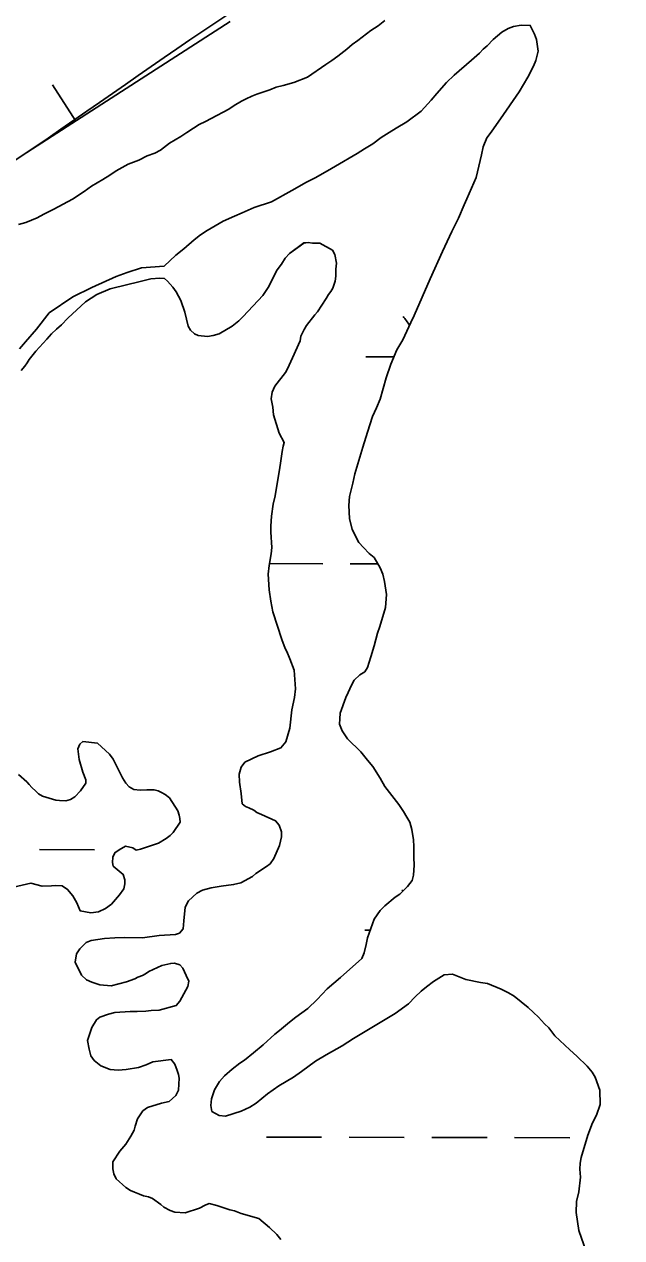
# Model space of a CAD drawing. Extents: x 3187622 to 3225504, y 800805 to 826213.
# Drawn here: x 3196300 to 3196646, y 816216 to 816920 of the extents above; entities that cross this region are included whole.
import ezdxf

# ---------------------------------------------------------------- set-up
doc = ezdxf.new("R2010")
doc.units = 0
for name, color, linetype in [('V-BORW-LINE', 7, 'Continuous'), ('V-SITE-VEGE', 7, 'Continuous'), ('V-WETL-SWMP', 7, 'Continuous')]:
    doc.layers.add(name, color=color, linetype=linetype)

msp = doc.modelspace()

# ---------------------------------------------------------------- linework, layer by layer
at = {"layer": 'V-BORW-LINE'}
msp.add_line((3196329.35, 816863.97), (3196315.8, 816884.98), dxfattribs=at)
msp.add_lwpolyline([(3195340.18, 816114.84), (3195540.8, 816272.89), (3195742.43, 816429.66), (3195779.64, 816453.69), (3195817.31, 816477.06), (3195916.61, 816556.79), (3196015.71, 816636.79), (3196044.03, 816654.96), (3196072.23, 816673.3), (3196127.47, 816718.54), (3196182.84, 816763.66), (3196240.16, 816804.39), (3196298.35, 816843.98), (3196418.9, 816921.72)], dxfattribs=at)
msp.add_spline([(3196241.27, 817112.96), (3196187.2, 817101.14), (3196138.75, 817032.74), (3196088.43, 817012.87), (3195953, 816925.99), (3195899.33, 816905.37), (3195781.81, 816806.71), (3195594.28, 816676.7), (3195413.44, 816523.58), (3195389.29, 816511.09), (3195313.02, 816463.37), (3195245.55, 816442.85), (3195222.3, 816414.73), (3195163.29, 816387.92), (3195047.51, 816304.89), (3194935.14, 816249.6), (3194812.99, 816161.04), (3194805.91, 816145.66), (3194746.05, 816094.04), (3194647.8, 816043.7), (3194629.58, 816032.25), (3194591.91, 815986.22), (3194549.08, 815951.34), (3194395.29, 815874.38), (3194258.39, 815765.48), (3194069.15, 815636.55), (3194006.7, 815583.46), (3193831.37, 815468.22), (3193729.92, 815426.83), (3193580.77, 815328.06), (3193563.72, 815307.5), (3193551.24, 815258.96), (3193525.83, 815245.59), (3193501.57, 815240.11), (3193462.89, 815234.89), (3193427.69, 815199.97), (3193352.7, 815199.74), (3193347.08, 815190.96), (3193324.73, 815165.28), (3193207.42, 815103.3), (3193237.1, 814978.4), (3193295.13, 814940.81), (3193324.37, 814933.34), (3193440.81, 814978.41), (3193485.54, 815011.38), (3193578.25, 815059), (3193615.71, 815092.97), (3193655.97, 815109.39), (3193736.38, 815214.03), (3193778.98, 815244.75), (3193816.96, 815264.77), (3194141.69, 815425.78), (3194196.67, 815443.18), (3194301.91, 815498.91), (3194468.77, 815564.75), (3194506.33, 815578.81), (3194775.79, 815754.88), (3194894.14, 815820.02), (3195170.73, 816004.74), (3195286.56, 816071.95), (3195340.18, 816114.84), (3195742.43, 816429.66), (3195817.31, 816477.06), (3196015.71, 816636.79), (3196072.23, 816673.3), (3196182.84, 816763.66), (3196298.35, 816843.98), (3196542.12, 816994.91), (3196608.52, 817020.17), (3196642.12, 817042.71), (3196645.81, 817058.79), (3196635.5, 817099.25), (3196589.31, 817224.53), (3196534.67, 817258.79), (3196478.87, 817245.01), (3196376.28, 817177.57), (3196308.53, 817147.9), (3196241.27, 817112.96)], degree=3, dxfattribs=at)
at = {"layer": 'V-SITE-VEGE'}
for points in [[(3196428.21, 816877), (3196431.61, 816878.49), (3196434.49, 816879.74), (3196442.06, 816882.19), (3196445.72, 816883.67), (3196449.63, 816884.64), (3196455.89, 816886.33), (3196463.74, 816889.55), (3196474.52, 816896.87), (3196477.94, 816899.14), (3196481.36, 816901.67), (3196486.63, 816905.72), (3196489.8, 816908.51), (3196492.96, 816910.79), (3196500.6, 816916.61), (3196504.8, 816919.38), (3196508.75, 816922.42)], [(3196296.26, 816804.03), (3196300.44, 816805.25), (3196306.98, 816807.98), (3196310.91, 816809.98), (3196316.68, 816812.98), (3196327.43, 816818.74), (3196334.26, 816823.28), (3196338.47, 816826.32), (3196345.03, 816830.08), (3196349.23, 816832.59), (3196352.92, 816835.12), (3196359.74, 816839.14), (3196366.01, 816841.35), (3196370.73, 816843.86), (3196375.17, 816845.33), (3196378.58, 816847.08), (3196383.85, 816851.13), (3196390.41, 816855.16), (3196393.83, 816857.43), (3196397.77, 816859.94), (3196400.93, 816861.96), (3196404.59, 816863.7), (3196408, 816865.46), (3196418.23, 816870.97), (3196421.38, 816872.98), (3196425.58, 816875.5), (3196428.21, 816877)], [(3196346.13, 816389.93), (3196352.11, 816390.33), (3196357.56, 816390.48), (3196368.2, 816390.28), (3196377.83, 816391.65), (3196387.18, 816392.25), (3196389.53, 816392.98), (3196391.66, 816395.54), (3196392.01, 816400.2), (3196392.94, 816407.97), (3196394.83, 816411.82), (3196399.58, 816416.14), (3196402.99, 816417.9), (3196407.95, 816419.35), (3196413.67, 816420.28), (3196420.96, 816421.18), (3196425.13, 816422.14), (3196431.95, 816425.9), (3196433.8, 816427.68), (3196440.11, 816431.71), (3196442.21, 816433.23), (3196444.35, 816436.3), (3196447.61, 816443.76), (3196448.74, 816448.93), (3196448.8, 816451.78), (3196447.32, 816455.71), (3196445.29, 816458.08), (3196437.06, 816461.87), (3196434.48, 816462.96), (3196432.69, 816464.29), (3196429.86, 816465.65), (3196427.8, 816466.46), (3196426.02, 816468.05), (3196425.35, 816474.04), (3196424.44, 816480.54), (3196424.27, 816485.21), (3196425.39, 816489.35), (3196427.52, 816492.16), (3196435.12, 816495.91), (3196442.43, 816498.1), (3196448.44, 816500.58), (3196451.36, 816503.9), (3196453.59, 816511.9), (3196454.83, 816522.51), (3196456.27, 816529.75), (3196456.89, 816534.67), (3196456.06, 816545.58), (3196453.59, 816552.12), (3196451.85, 816556.31), (3196450.85, 816558.15), (3196448.88, 816563.37), (3196443.73, 816579.3), (3196442.56, 816585.55), (3196441.65, 816592.06), (3196441.04, 816601.15), (3196441.66, 816606.33), (3196442.83, 816613.06), (3196443.16, 816616.68), (3196442.55, 816625.52), (3196442.62, 816629.15), (3196442.99, 816634.85), (3196443.91, 816641.84), (3196445.04, 816646.75), (3196447.69, 816663.05), (3196448.26, 816665.63), (3196449.17, 816672.36), (3196449.75, 816675.46), (3196450.31, 816677.53), (3196447.3, 816683.04), (3196444.13, 816693.74), (3196443.7, 816698.16), (3196442.75, 816702.85), (3196443.34, 816706.73), (3196444.97, 816710.33), (3196451.09, 816718.26), (3196452.17, 816720.31), (3196455.15, 816726.74), (3196459.49, 816736.52), (3196460.06, 816739.37), (3196461.95, 816743.22), (3196463.29, 816745.53), (3196468.09, 816751.67), (3196469.68, 816753.45), (3196474.76, 816761.14), (3196476.1, 816763.45), (3196477.43, 816765.24), (3196478.5, 816767.04), (3196479.88, 816771.16), (3196480.2, 816774.01), (3196480.27, 816778.16), (3196480.6, 816781.53), (3196479.66, 816786.74), (3196478.41, 816789.1), (3196470.96, 816793.13), (3196466.81, 816793.21), (3196464.22, 816793.52), (3196461.62, 816793.32), (3196453.46, 816787.24), (3196450.81, 816784.44), (3196448.67, 816781.11), (3196446.27, 816777.78)], [(3196446.27, 816777.78), (3196443.31, 816772.13), (3196441.41, 816768.01), (3196437.94, 816762.89), (3196426.54, 816750.65), (3196423.9, 816748.11), (3196420.21, 816745.07), (3196412.59, 816740.54), (3196409.2, 816739.57), (3196405.82, 816739.12), (3196400.38, 816739.74), (3196398.32, 816740.56), (3196396.03, 816742.68), (3196394.52, 816745.04), (3196392.59, 816753.13), (3196390.39, 816759.92), (3196387.63, 816764.9), (3196385.61, 816767.79), (3196382.56, 816771.23), (3196380.78, 816772.82), (3196378.19, 816772.87), (3196372.99, 816772.45), (3196365.16, 816770.52), (3196359.69, 816769.33), (3196349.26, 816766.68), (3196341.67, 816763.45), (3196335.1, 816759.17), (3196324.8, 816749.76), (3196321.09, 816745.94), (3196318.19, 816743.41), (3196315.28, 816740.6), (3196312.62, 816737.54), (3196306.26, 816730.66), (3196302.28, 816725.8), (3196301.2, 816723.75), (3196299.87, 816721.96), (3196297.74, 816719.4)], [(3196296.07, 816485.1), (3196300.92, 816480.85), (3196302.45, 816479.27), (3196303.97, 816477.42), (3196306.26, 816475.3), (3196307.79, 816473.71), (3196310.1, 816472.37), (3196317.84, 816470.14), (3196319.91, 816469.84), (3196323.54, 816469.77), (3196326.41, 816470.5), (3196328.77, 816472.01), (3196332.22, 816475.58), (3196335.16, 816479.93), (3196335.2, 816482), (3196333.47, 816486.45), (3196331.27, 816493.76), (3196330.61, 816500), (3196331.7, 816502.57), (3196333.55, 816504.1), (3196342.09, 816503.15), (3196348.98, 816496.79)], [(3196348.98, 816496.79), (3196351, 816493.9), (3196353.25, 816489.7), (3196356.5, 816483.15), (3196358.51, 816480), (3196360.29, 816477.89), (3196363.11, 816476.28), (3196366.74, 816475.95), (3196370.64, 816476.13), (3196374.79, 816476.05), (3196377.11, 816475.48), (3196379.17, 816474.67), (3196381.22, 816473.33), (3196383.78, 816471.46), (3196388.57, 816463.85), (3196389.3, 816461.5), (3196389.78, 816459.41), (3196390, 816457.33), (3196385.99, 816451.44), (3196384.14, 816449.66), (3196381.77, 816447.89), (3196377.3, 816445.12), (3196366.86, 816441.69), (3196364.51, 816441.21), (3196362.46, 816442.55), (3196358.33, 816443.41), (3196354.66, 816441.41), (3196352.03, 816439.64), (3196350.94, 816437.07), (3196350.62, 816433.96), (3196351.1, 816431.87), (3196356.97, 816427.09), (3196357.95, 816423.95), (3196357.91, 816421.62), (3196357.33, 816418.77), (3196354.67, 816415.19), (3196350.15, 816409.83), (3196346.73, 816407.3), (3196342.54, 816405.31), (3196338.12, 816404.87), (3196331.91, 816406.03), (3196329.92, 816410.48), (3196327.67, 816414.68), (3196324.62, 816418.37), (3196321.55, 816420.51), (3196317.4, 816420.58), (3196315.32, 816420.37), (3196309.87, 816420.21), (3196303.41, 816421.89), (3196300.81, 816421.42), (3196293.25, 816419.75)], [(3196448.39, 816215.38), (3196446.1, 816218.27), (3196441.77, 816222.25), (3196435.65, 816227.56), (3196425.32, 816230.35), (3196421.46, 816231.98), (3196418.87, 816232.55), (3196411.14, 816235.04), (3196406.74, 816236.16), (3196404.39, 816235.17), (3196401.24, 816233.41), (3196392.89, 816230.72), (3196386.92, 816231.1), (3196384.09, 816232.19), (3196380.49, 816234.07), (3196378.71, 816235.67), (3196373.85, 816239.13), (3196371.52, 816239.95), (3196368.68, 816240.53), (3196366.37, 816241.61), (3196363.53, 816242.71), (3196361.22, 816243.79), (3196358.4, 816245.4), (3196352.78, 816250.44), (3196351.54, 816253.32), (3196350.82, 816256.19), (3196350.9, 816260.34), (3196354.91, 816266.49), (3196358.36, 816270.58), (3196361.31, 816275.19), (3196363.19, 816278.79), (3196363.76, 816281.11), (3196365.13, 816285.23), (3196368.34, 816289.84), (3196370.97, 816291.87), (3196379.06, 816294.31), (3196383.49, 816295.26), (3196387.45, 816298.82), (3196389.07, 816301.9), (3196389.46, 816308.9), (3196388.99, 816310.99), (3196388.25, 816313.33), (3196386.77, 816317), (3196384.74, 816319.63), (3196374.08, 816318.28), (3196370.15, 816316.54), (3196365.71, 816315.07), (3196358.68, 816313.91), (3196354, 816313.48), (3196349.34, 816313.83), (3196343.93, 816316.01), (3196340.1, 816319.2), (3196338.07, 816321.83), (3196337.11, 816325.74), (3196336.17, 816330.69), (3196338.65, 816338.17), (3196341.33, 816342.79), (3196343.44, 816344.31), (3196348.4, 816346.03), (3196352.05, 816346.99), (3196360.89, 816347.6), (3196365.04, 816347.52), (3196369.97, 816347.68), (3196373.1, 816348.15), (3196377.77, 816348.31), (3196387.68, 816350.97), (3196389.81, 816353.53), (3196394.38, 816362.01), (3196394.96, 816365.11), (3196393.47, 816368.51), (3196391.48, 816372.7), (3196389.69, 816374.55), (3196386.6, 816375.65), (3196384.52, 816375.43), (3196379.31, 816374.23), (3196371.71, 816370.75), (3196369.87, 816369.48), (3196368.04, 816368.48), (3196365.42, 816367.49), (3196363.59, 816366.49), (3196358.88, 816364.77), (3196350.01, 816362.34), (3196343.28, 816362.99), (3196338.64, 816364.64), (3196335.55, 816365.99), (3196332.75, 816368.65), (3196329, 816376.24), (3196329.87, 816380.9), (3196331.75, 816383.98), (3196335.45, 816387.54), (3196338.33, 816388.78), (3196346.13, 816389.93)]]:
    msp.add_lwpolyline(points, dxfattribs=at)
at = {"layer": 'V-WETL-SWMP'}
for p, q in [((3196497.76, 816727.31), (3196513.98, 816727.28)), ((3196441.84, 816607.35), (3196472.67, 816607.29)), ((3196488.67, 816607.26), (3196504.6, 816607.22)), ((3196308.33, 816441.45), (3196340.33, 816441.38)), ((3196497.08, 816394.63), (3196500.25, 816394.63)), ((3196440, 816274.68), (3196472, 816274.61)), ((3196487.99, 816274.58), (3196519.99, 816274.52)), ((3196535.99, 816274.48), (3196567.99, 816274.42)), ((3196583.99, 816274.39), (3196615.99, 816274.32))]:
    msp.add_line(p, q, dxfattribs=at)
for points in [[(3196296.82, 816731.97), (3196300.18, 816736), (3196306.55, 816743.39), (3196313.93, 816752.78), (3196327.68, 816762.18), (3196338.75, 816767.55), (3196352.84, 816773.92), (3196359.21, 816776.27), (3196367.6, 816778.96), (3196380.65, 816779.83), (3196387.52, 816786.18), (3196392.01, 816789.99), (3196398.08, 816795.06), (3196401.77, 816798.1), (3196405.71, 816800.62), (3196414.9, 816805.9), (3196421.44, 816808.88), (3196425.89, 816810.87), (3196432.96, 816813.85), (3196442.88, 816817.29), (3196454.69, 816823.81), (3196463.34, 816828.58), (3196468.32, 816831.07), (3196475.41, 816835.09), (3196480.13, 816837.85), (3196492.73, 816845.14), (3196496.93, 816847.91), (3196501.66, 816850.93), (3196506.66, 816854.47), (3196511.13, 816857.5), (3196515.33, 816860.01), (3196521.37, 816863.53), (3196529.8, 816869.85), (3196535.63, 816876.23), (3196538.82, 816880.06), (3196544.39, 816886.44), (3196548.89, 816890.76), (3196558.91, 816899.39), (3196563.66, 816903.45), (3196565.78, 816905.75), (3196568.16, 816907.78), (3196571.6, 816911.34), (3196576.62, 816915.66), (3196580.29, 816917.67), (3196583.43, 816918.9), (3196587.85, 816919.59), (3196593.04, 816919.49), (3196595.54, 816914.52), (3196596.77, 816911.38), (3196597.68, 816904.61), (3196596.28, 816899.19), (3196594.92, 816895.84), (3196591.68, 816889.42), (3196586.58, 816880.95), (3196575.9, 816865.33), (3196572.17, 816860.21), (3196570.3, 816857.65), (3196567.91, 816854.32), (3196565.73, 816849.18), (3196564.86, 816844.52), (3196561.75, 816831.34), (3196556.32, 816818.99), (3196554.7, 816815.39), (3196551.43, 816807.67), (3196547.65, 816799.96), (3196542.24, 816788.38), (3196534.92, 816772.44), (3196525.69, 816751.33), (3196523.79, 816747.22), (3196519.19, 816737.19), (3196515.7, 816731.28), (3196512.17, 816723.05), (3196509.42, 816715.06), (3196506.07, 816702.67), (3196503.9, 816697.78), (3196501.46, 816692.63), (3196498.69, 816683.6), (3196495.93, 816674.83), (3196491.22, 816659.35), (3196490.07, 816653.93), (3196488.11, 816646.18), (3196487.75, 816640.99), (3196488.12, 816633.46), (3196489.82, 816627.2)], [(3196357.56, 816390.48), (3196368.2, 816390.28), (3196377.83, 816391.65), (3196387.18, 816392.25), (3196389.53, 816392.98), (3196391.66, 816395.54), (3196392.01, 816400.2), (3196392.94, 816407.97), (3196394.83, 816411.82), (3196399.58, 816416.14), (3196402.99, 816417.89), (3196407.95, 816419.35), (3196413.68, 816420.28), (3196420.96, 816421.18), (3196425.13, 816422.14), (3196431.95, 816425.9), (3196433.8, 816427.68), (3196440.11, 816431.71), (3196442.21, 816433.23), (3196444.35, 816436.3), (3196447.61, 816443.76), (3196448.74, 816448.93), (3196448.8, 816451.78), (3196447.32, 816455.71), (3196445.29, 816458.08), (3196437.06, 816461.87), (3196434.48, 816462.96), (3196432.69, 816464.29), (3196429.86, 816465.64), (3196427.8, 816466.46), (3196426.02, 816468.05), (3196425.35, 816474.04), (3196424.44, 816480.54), (3196424.27, 816485.21), (3196425.39, 816489.35), (3196427.52, 816492.16), (3196435.12, 816495.91), (3196442.43, 816498.1), (3196448.44, 816500.58), (3196451.36, 816503.9), (3196453.59, 816511.9), (3196454.84, 816522.51), (3196456.27, 816529.75), (3196456.89, 816534.67), (3196456.06, 816545.59), (3196453.59, 816552.12), (3196451.86, 816556.31), (3196450.85, 816558.14), (3196448.88, 816563.37), (3196443.74, 816579.3), (3196442.56, 816585.55), (3196441.65, 816592.06), (3196441.04, 816601.15), (3196441.66, 816606.33), (3196442.83, 816613.06), (3196443.16, 816616.68), (3196442.55, 816625.52), (3196442.62, 816629.15), (3196442.99, 816634.85), (3196443.91, 816641.84), (3196445.04, 816646.75), (3196447.69, 816663.05), (3196448.26, 816665.63), (3196449.17, 816672.36), (3196449.75, 816675.46), (3196450.3, 816677.53), (3196447.3, 816683.04), (3196444.13, 816693.74), (3196443.7, 816698.16), (3196442.75, 816702.85), (3196443.34, 816706.73), (3196444.97, 816710.33), (3196451.09, 816718.26), (3196452.17, 816720.31), (3196455.15, 816726.74), (3196459.49, 816736.52), (3196460.06, 816739.37), (3196461.95, 816743.22), (3196463.3, 816745.53), (3196468.08, 816751.67), (3196469.68, 816753.45), (3196474.76, 816761.14), (3196476.1, 816763.45), (3196477.43, 816765.24), (3196478.5, 816767.04), (3196479.88, 816771.16), (3196480.2, 816774.01), (3196480.27, 816778.16), (3196480.6, 816781.53), (3196479.66, 816786.74), (3196478.41, 816789.1), (3196470.96, 816793.13), (3196466.81, 816793.21), (3196464.22, 816793.52), (3196461.62, 816793.31), (3196453.46, 816787.24), (3196450.81, 816784.44), (3196448.67, 816781.11), (3196446.27, 816777.78), (3196443.31, 816772.13), (3196441.41, 816768.01)], [(3196441.41, 816768.01), (3196437.94, 816762.89), (3196426.54, 816750.65), (3196423.9, 816748.11), (3196420.21, 816745.07), (3196412.59, 816740.54), (3196409.2, 816739.57), (3196405.82, 816739.12), (3196400.38, 816739.74), (3196398.32, 816740.56), (3196396.03, 816742.68), (3196394.52, 816745.04), (3196392.6, 816753.13), (3196390.39, 816759.92), (3196387.63, 816764.9), (3196385.61, 816767.79), (3196382.56, 816771.23), (3196380.78, 816772.82), (3196378.18, 816772.87), (3196372.99, 816772.45), (3196365.16, 816770.52), (3196359.69, 816769.33), (3196349.26, 816766.68), (3196341.67, 816763.45), (3196335.1, 816759.17), (3196324.8, 816749.76), (3196321.09, 816745.94), (3196318.19, 816743.4), (3196315.28, 816740.6), (3196312.62, 816737.54), (3196306.26, 816730.66), (3196302.28, 816725.81), (3196301.2, 816723.75), (3196299.87, 816721.96), (3196297.74, 816719.4)], [(3196489.82, 816627.2), (3196493.56, 816619.6), (3196496.36, 816616.69), (3196499.67, 816613.26), (3196502.48, 816610.87), (3196505.99, 816604.83), (3196507.48, 816601.17), (3196508.44, 816597), (3196509.59, 816589.45), (3196509.18, 816581.93), (3196505.85, 816570.84), (3196504.48, 816566.97), (3196502.53, 816559.74), (3196500.59, 816553.29), (3196498.65, 816547.1), (3196497.04, 816544.54), (3196494.15, 816542.78), (3196490.98, 816539.72), (3196489.37, 816536.9), (3196487.47, 816532.52), (3196486.12, 816529.7), (3196482.83, 816520.68), (3196482.5, 816517.31), (3196482.44, 816514.2), (3196483.93, 816510.27), (3196486.95, 816505.8), (3196494.85, 816498.13), (3196498.65, 816493.38), (3196501.69, 816489.69), (3196505.97, 816482.86), (3196508.74, 816478.13), (3196516.84, 816467.6), (3196519.62, 816463.65), (3196521.37, 816460.24), (3196523.13, 816457.35), (3196524.34, 816453.18), (3196525.27, 816447.19), (3196525.45, 816443.3), (3196525.58, 816436.81), (3196525.76, 816432.39), (3196525.39, 816426.69), (3196524.55, 816423.59), (3196521.89, 816420.01), (3196517.39, 816415.68), (3196514.76, 816413.92), (3196508.7, 816408.84), (3196506.05, 816406.04), (3196502.58, 816401.18), (3196498.74, 816390.35), (3196497.88, 816386.48), (3196496.75, 816381.57), (3196495.39, 816378.22), (3196482.98, 816367.3), (3196475.33, 816360.7), (3196469.5, 816354.58), (3196463.95, 816349.24), (3196457.1, 816344.19), (3196453.41, 816341.4), (3196447.61, 816336.58), (3196444.97, 816334.3), (3196438.11, 816328.2), (3196432.57, 816323.64), (3196427.3, 816319.33), (3196424.67, 816317.56), (3196420.19, 816314.02), (3196415.7, 816310.21), (3196412.78, 816306.89), (3196409.83, 816302.02), (3196408.18, 816296.86), (3196407.84, 816292.97), (3196408.3, 816289.59), (3196412.66, 816287.17), (3196416.29, 816286.84), (3196425.43, 816289.78), (3196430.4, 816292.02), (3196434.08, 816294.28), (3196440.67, 816299.87), (3196447.25, 816304.41), (3196455.65, 816309.44), (3196460.39, 816312.72), (3196468.55, 816318.79), (3196474.58, 816322.31), (3196484.03, 816327.58), (3196490.6, 816331.86), (3196511.87, 816344.68), (3196514.76, 816346.45), (3196522.39, 816352.01), (3196526.36, 816356.08), (3196529.8, 816359.39), (3196532.96, 816361.92), (3196536.91, 816364.96), (3196543.21, 816368.73), (3196547.89, 816369.16), (3196555.62, 816366.16), (3196564.15, 816364.44), (3196568.29, 816363.84), (3196576.27, 816360.57), (3196580.39, 816358.41), (3196583.72, 816356.53), (3196591.9, 816349.89), (3196594.96, 816346.97)], [(3196296.07, 816485.1), (3196300.92, 816480.85), (3196302.45, 816479.26), (3196303.97, 816477.42), (3196306.26, 816475.3), (3196307.79, 816473.71), (3196310.1, 816472.37), (3196317.84, 816470.14), (3196319.91, 816469.84), (3196323.54, 816469.77), (3196326.41, 816470.5), (3196328.77, 816472.01), (3196332.22, 816475.58), (3196335.16, 816479.93), (3196335.2, 816482.01), (3196333.47, 816486.45), (3196331.27, 816493.76), (3196330.61, 816500), (3196331.7, 816502.57), (3196333.55, 816504.1), (3196342.09, 816503.15), (3196348.98, 816496.79), (3196351, 816493.9), (3196353.25, 816489.7), (3196356.5, 816483.15), (3196358.51, 816480), (3196360.29, 816477.89), (3196363.11, 816476.28), (3196366.74, 816475.95), (3196370.64, 816476.13), (3196374.79, 816476.05), (3196377.11, 816475.49), (3196379.17, 816474.67), (3196381.22, 816473.33), (3196383.78, 816471.46), (3196388.56, 816463.85), (3196389.3, 816461.5), (3196389.78, 816459.41), (3196390, 816457.33), (3196385.99, 816451.44), (3196384.14, 816449.66), (3196381.77, 816447.89), (3196377.3, 816445.12), (3196366.86, 816441.69), (3196364.51, 816441.21), (3196362.46, 816442.55), (3196358.33, 816443.41), (3196354.66, 816441.41), (3196352.02, 816439.64), (3196350.94, 816437.07), (3196350.62, 816433.96), (3196351.1, 816431.87), (3196356.97, 816427.09), (3196357.95, 816423.95), (3196357.91, 816421.62), (3196357.33, 816418.78), (3196354.67, 816415.19), (3196350.15, 816409.83), (3196346.73, 816407.3), (3196342.54, 816405.31), (3196338.12, 816404.87), (3196331.91, 816406.03), (3196329.92, 816410.48), (3196327.67, 816414.68), (3196324.62, 816418.37), (3196321.55, 816420.51), (3196317.4, 816420.58), (3196315.32, 816420.36), (3196309.87, 816420.21), (3196303.41, 816421.89), (3196300.81, 816421.42), (3196293.25, 816419.75)], [(3196448.39, 816215.38), (3196446.1, 816218.27), (3196441.77, 816222.25), (3196435.65, 816227.56), (3196425.32, 816230.35), (3196421.46, 816231.98), (3196418.87, 816232.55), (3196411.14, 816235.04), (3196406.75, 816236.16), (3196404.39, 816235.17), (3196401.24, 816233.41), (3196392.89, 816230.72), (3196386.92, 816231.09), (3196384.09, 816232.19), (3196380.49, 816234.07), (3196378.71, 816235.67), (3196373.85, 816239.13), (3196371.52, 816239.96), (3196368.68, 816240.53), (3196366.37, 816241.61), (3196363.53, 816242.71), (3196361.22, 816243.79), (3196358.4, 816245.4), (3196352.78, 816250.44), (3196351.54, 816253.32), (3196350.82, 816256.19), (3196350.9, 816260.34), (3196354.91, 816266.49), (3196358.36, 816270.57), (3196361.31, 816275.19), (3196363.19, 816278.79), (3196363.76, 816281.11), (3196365.13, 816285.23), (3196368.34, 816289.84), (3196370.97, 816291.87), (3196379.06, 816294.31), (3196383.49, 816295.26), (3196387.45, 816298.82), (3196389.07, 816301.9), (3196389.46, 816308.9), (3196388.99, 816310.98), (3196388.25, 816313.33), (3196386.77, 816317), (3196384.74, 816319.63), (3196374.08, 816318.28), (3196370.15, 816316.54), (3196365.71, 816315.07), (3196358.68, 816313.91), (3196354, 816313.48), (3196349.34, 816313.83), (3196343.93, 816316.01), (3196340.1, 816319.2), (3196338.07, 816321.83), (3196337.11, 816325.74), (3196336.17, 816330.69), (3196338.65, 816338.17), (3196341.33, 816342.79), (3196343.44, 816344.3), (3196348.4, 816346.03), (3196352.05, 816346.99), (3196360.89, 816347.6), (3196365.04, 816347.52), (3196369.97, 816347.68), (3196373.1, 816348.14), (3196377.77, 816348.31), (3196387.68, 816350.97), (3196389.81, 816353.53), (3196394.38, 816362.01), (3196394.96, 816365.11), (3196393.47, 816368.51), (3196391.48, 816372.7), (3196389.7, 816374.55), (3196386.6, 816375.65), (3196384.52, 816375.43), (3196379.31, 816374.23), (3196371.71, 816370.75), (3196369.87, 816369.48), (3196368.04, 816368.48), (3196365.42, 816367.49), (3196363.59, 816366.49), (3196358.88, 816364.77), (3196350.01, 816362.34), (3196343.28, 816362.99), (3196338.64, 816364.64), (3196335.55, 816366), (3196332.75, 816368.65), (3196329, 816376.24), (3196329.87, 816380.9), (3196331.75, 816383.98), (3196335.45, 816387.54), (3196338.33, 816388.78), (3196346.13, 816389.93), (3196352.11, 816390.33), (3196357.56, 816390.48)], [(3196594.96, 816346.97), (3196597.76, 816344.32), (3196601.32, 816340.36), (3196603.87, 816337.98), (3196607.41, 816333.5), (3196616.08, 816325.28), (3196620.16, 816321.57), (3196626.01, 816315.75), (3196629.06, 816312.32), (3196630.82, 816309.43), (3196633.53, 816301.85), (3196633.63, 816293.54), (3196631.43, 816287.36), (3196629.27, 816282.99), (3196626.54, 816275.78), (3196622.66, 816262.87), (3196622.07, 816259.51), (3196621.75, 816256.14), (3196622.18, 816251.46), (3196621.23, 816242.92), (3196619.83, 816237.24), (3196619.71, 816231.01), (3196621.32, 816220.6), (3196626.97, 816203.88)]]:
    msp.add_lwpolyline(points, dxfattribs=at)
for centre, start in [((3196492.52, 816727.79), 30.1359), ((3196491.84, 816395.12), 39.18223)]:
    msp.add_arc(centre, 35.25, start, 40.65514, dxfattribs=at)

doc.saveas('drawing.dxf')
